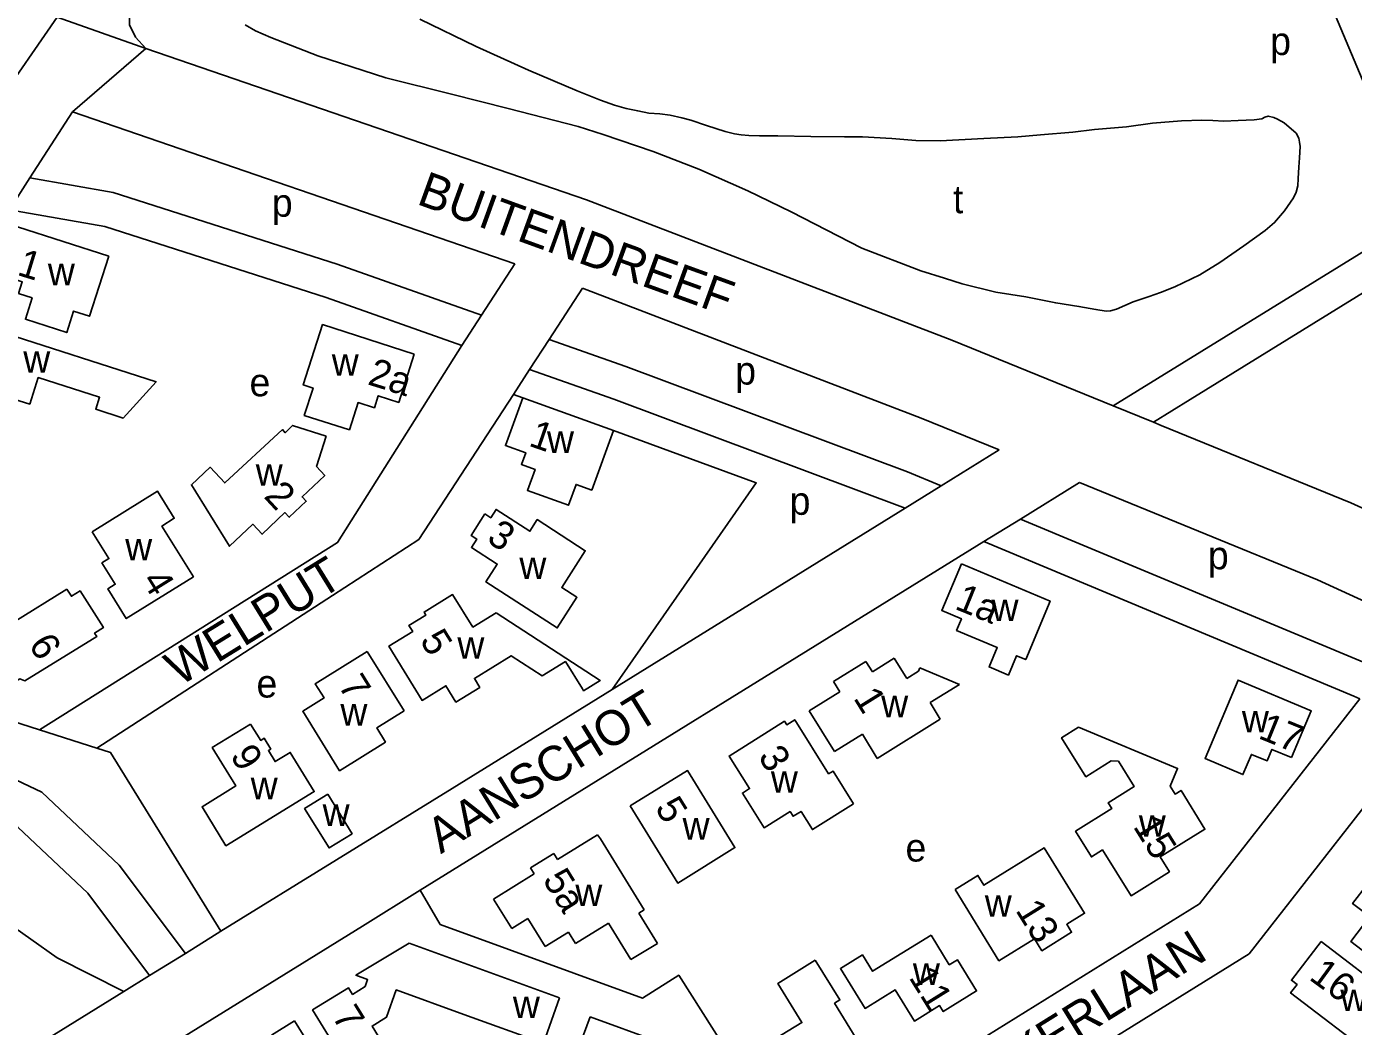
# Model space of a CAD drawing. Extents: x 159441 to 162086, y 388175 to 389787.
# Drawn here: x 161032.2 to 161222.1, y 389385.8 to 389528.9 of the extents above; entities that cross this region are included whole.
import ezdxf

# ---------------------------------------------------------------- set-up
doc = ezdxf.new("R2010")
doc.units = 0
for name, color, linetype in [('BLT_Basislijn', 7, 'Continuous'), ('BLT_Bebouwing', 7, 'Continuous'), ('BLT_Centroide', 7, 'Continuous'), ('BLT_Huisnummer', 7, 'Continuous'), ('BLT_Straatnaam', 7, 'Continuous'), ('BLT_Vlakafsluiter', 7, 'Continuous')]:
    doc.layers.add(name, color=color, linetype=linetype)

msp = doc.modelspace()

# ---------------------------------------------------------------- linework, layer by layer
at = {"layer": 'BLT_Basislijn'}
for p, q in [((161231.59, 389501.64), (161217.14, 389536.14)), ((161036.59, 389530.21), (161022.48, 389509.81)), ((161049.29, 389525.74), (161112.34, 389504.09)), ((161230.2, 389500.79), (161187.73, 389474.61)), ((161232.61, 389496.4), (161198.74, 389475.53)), ((161104.21, 389479.82), (161101.88, 389476.25)), ((161103.23, 389475.76), (161101.88, 389476.25)), ((161198.74, 389475.53), (161193.47, 389472.28)), ((161187.73, 389474.61), (161193.47, 389472.28)), ((161193.47, 389472.28), (161194.6, 389471.81)), ((161171.42, 389468.3), (161163.11, 389463.16)), ((161163.11, 389463.16), (161157.94, 389459.97)), ((161182.88, 389463.63), (161174.46, 389458.42)), ((161157.94, 389459.97), (161116.01, 389434.05)), ((161174.46, 389458.42), (161169.23, 389455.19)), ((161169.23, 389455.19), (161088.56, 389405.32)), ((161116.01, 389434.05), (161093.11, 389419.88)), ((161034.08, 389428.26), (161042.29, 389425.63)), ((161093.11, 389419.88), (161060.04, 389399.44)), ((161088.56, 389405.32), (161080.28, 389400.2)), ((161091.39, 389400.4), (161088.56, 389405.32)), ((161080.28, 389400.2), (161034.2, 389371.71)), ((161060.04, 389399.44), (161054.94, 389396.29)), ((161054.94, 389396.29), (161049.82, 389393.12)), ((161049.82, 389393.12), (161046.13, 389390.84)), ((161046.13, 389390.84), (161027.16, 389379.12))]:
    msp.add_line(p, q, dxfattribs=at)
for points in [[(161049.29, 389525.74), (161047.81, 389527.34), (161046.96, 389529.12), (161046.96, 389530.45), (161048.96, 389533.74), (161055.25, 389541.32), (161062.32, 389548.18), (161070.2, 389553.91), (161071.99, 389554.81)], [(161063.48, 389529.1), (161064.98, 389528.24), (161067.19, 389527.3), (161073.88, 389524.67), (161083.65, 389521.53), (161093.02, 389519.18), (161101.14, 389517.13), (161111.17, 389514.58), (161114.72, 389513.43), (161121.9, 389510.97), (161128.43, 389508.47), (161135.43, 389505.37), (161141.66, 389502.35), (161151.73, 389497.17), (161160.2, 389493.91), (161163.58, 389492.89), (161166.11, 389492.04), (161170.94, 389490.88), (161175.22, 389490.2), (161179.51, 389489.33), (161182.81, 389488.83), (161185.26, 389488.41), (161186.7, 389488.16), (161187.34, 389488.2), (161188.2, 389488.42), (161190.59, 389489.5), (161192.88, 389490.25), (161194.51, 389490.8), (161196.55, 389491.63), (161200.12, 389493.33), (161202.97, 389495.12), (161206.44, 389497.49), (161209.46, 389499.71), (161210.81, 389500.83), (161212.25, 389502.49), (161213.53, 389504.36), (161213.93, 389505.16), (161214.13, 389506.07), (161214.21, 389507.12), (161214.27, 389508.73), (161214.39, 389510.09), (161214.49, 389511.7), (161214.38, 389512.35), (161214.27, 389512.92), (161213.89, 389513.59), (161212.2, 389515.07), (161211.25, 389515.63), (161210.72, 389515.84), (161209.92, 389516.05), (161209.41, 389515.91), (161208.98, 389515.67), (161207.91, 389515.52), (161205.63, 389515.42), (161203.54, 389515.35), (161201.97, 389515.42), (161200.4, 389515.45), (161197.5, 389515.36), (161193.34, 389515.05), (161189.65, 389514.51), (161185.04, 389514.12), (161181.95, 389513.78), (161177.33, 389513.39), (161174.09, 389513.1), (161169.23, 389512.87), (161162.98, 389512.54), (161159.5, 389512.57), (161156.05, 389512.83), (161151.84, 389513.1), (161149.27, 389513.09), (161144.47, 389513.15), (161139.75, 389513.21), (161137.12, 389513.24), (161135.6, 389513.29), (161134.48, 389513.39), (161133.53, 389513.5), (161132.2, 389513.84), (161129.51, 389514.7), (161127.27, 389515.46), (161125.97, 389515.82), (161124.34, 389516.17), (161122.83, 389516.37), (161121.26, 389516.49), (161119.69, 389516.79), (161118.02, 389517.16), (161116.37, 389517.63), (161114.36, 389518.35), (161111.01, 389519.65), (161104.05, 389522.62), (161096.57, 389525.99), (161088.48, 389529.93)], [(161038.79, 389516.66), (161032.7, 389507.22)], [(161038.79, 389516.66), (161102.11, 389494.91)], [(161032.7, 389507.22), (161029.76, 389502.65)], [(161097.32, 389487.56), (161076.67, 389494.87), (161044.62, 389505.13), (161032.7, 389507.22)], [(161112.34, 389504.09), (161164.64, 389484.02), (161187.73, 389474.61)], [(161094.51, 389483.25), (161075.07, 389490.13), (161043.42, 389500.27), (161029.76, 389502.65)], [(161102.11, 389494.91), (161097.32, 389487.56)], [(161111.79, 389491.45), (161107.02, 389484.12)], [(161111.79, 389491.45), (161160.23, 389472.86), (161171.42, 389468.3)], [(161097.32, 389487.56), (161094.51, 389483.25)], [(161094.51, 389483.25), (161076.72, 389455.05), (161034.08, 389428.26)], [(161107.02, 389484.12), (161104.21, 389479.82)], [(161163.11, 389463.16), (161158.29, 389465.17), (161117.99, 389480.24), (161107.02, 389484.12)], [(161157.94, 389459.97), (161116.28, 389475.54), (161104.21, 389479.82)], [(161101.88, 389476.25), (161088.34, 389455.48), (161076.02, 389447.49)], [(161194.6, 389471.81), (161221.73, 389460.75), (161241.8, 389451.57)], [(161116.01, 389434.05), (161136.64, 389463.58), (161116.19, 389471.08)], [(161182.88, 389463.63), (161216.97, 389449.74), (161231.25, 389443.2)], [(161226.19, 389436.74), (161224.2, 389437.67), (161174.46, 389458.42)], [(161223.03, 389432.7), (161222.18, 389433.09), (161169.23, 389455.19)], [(161076.02, 389447.49), (161042.29, 389425.63)], [(160988.49, 389442.88), (161034.08, 389428.26)], [(160983, 389436.87), (161001.64, 389432.08), (161018.66, 389426.78), (161034.38, 389419.35), (161045.45, 389408.89), (161054.94, 389396.29)], [(160978.41, 389431.86), (161000, 389426.3), (161016.48, 389421.17), (161030.96, 389414.33), (161040.96, 389404.88), (161049.82, 389393.12)], [(161223.03, 389432.7), (161200.08, 389403.36)], [(161232.33, 389428.36), (161207.19, 389396.22)], [(161042.29, 389425.63), (161044.23, 389425.01), (161060.04, 389399.44)], [(161046.13, 389390.84), (161036.59, 389395.64), (161021.45, 389406.31), (160998.87, 389418.51), (160984.96, 389421.65)], [(161141.99, 389367.34), (161200.08, 389403.36)], [(161091.39, 389400.4), (161120.38, 389389.87), (161125.56, 389393.16), (161141.99, 389367.34)], [(161176.66, 389377.28), (161207.19, 389396.22)]]:
    msp.add_lwpolyline(points, dxfattribs=at)
at = {"layer": 'BLT_Bebouwing'}
for p, q in [((161116.19, 389471.08), (161103.23, 389475.76)), ((161152.34, 389438.03), (161147.7, 389435.16)), ((161153.26, 389436.56), (161152.34, 389438.03)), ((161156.4, 389438.52), (161153.26, 389436.56)), ((161158.2, 389435.61), (161156.4, 389438.52)), ((161160.06, 389437.15), (161159.86, 389436.67)), ((161165.75, 389434.75), (161160.06, 389437.15)), ((161159.86, 389436.67), (161158.2, 389435.61)), ((161148.6, 389433.71), (161144.22, 389431)), ((161147.7, 389435.16), (161148.6, 389433.71)), ((161161.52, 389432.16), (161165.75, 389434.75)), ((161162.98, 389429.77), (161161.52, 389432.16)), ((161144.22, 389431), (161147.84, 389425.16)), ((161153.94, 389424.18), (161162.98, 389429.77)), ((161147.84, 389425.16), (161151.84, 389427.64)), ((161151.84, 389427.64), (161153.94, 389424.18)), ((161113.94, 389413.25), (161108.21, 389409.72)), ((161114.34, 389412.65), (161113.94, 389413.25)), ((161120.58, 389402.51), (161114.34, 389412.65)), ((161107.68, 389410.56), (161104.33, 389408.51)), ((161108.21, 389409.72), (161107.68, 389410.56)), ((161104.85, 389407.66), (161099.05, 389404.06)), ((161104.33, 389408.51), (161104.85, 389407.66)), ((161099.05, 389404.06), (161101.64, 389399.85)), ((161101.64, 389399.85), (161103.95, 389401.27)), ((161103.95, 389401.27), (161106.42, 389397.26)), ((161119.82, 389402.05), (161120.58, 389402.51)), ((161122.49, 389397.71), (161119.82, 389402.05)), ((161106.42, 389397.26), (161109.79, 389399.34)), ((161109.79, 389399.34), (161110.78, 389397.72)), ((161110.78, 389397.72), (161115.51, 389400.63)), ((161115.51, 389400.63), (161118.7, 389395.43)), ((161118.7, 389395.43), (161122.49, 389397.71))]:
    msp.add_line(p, q, dxfattribs=at)
for points in [[(161044, 389496.03), (161030.9, 389500.22), (161028.68, 389493.3), (161031.59, 389492.37), (161031.05, 389490.67), (161033.01, 389490.04), (161032.04, 389486.99), (161037.96, 389485.09), (161038.94, 389488.16), (161041.24, 389487.42)], [(161027.86, 389485.4), (161027.1, 389484.26), (161026.13, 389484.57), (161024.99, 389480.94), (161022.4, 389476.95), (161023.26, 389476.4), (161020.55, 389472.21), (161024.78, 389469.47), (161027.49, 389473.66), (161027.9, 389473.4), (161029.5, 389475.87), (161032.67, 389474.86), (161033.89, 389478.65), (161042.66, 389475.84), (161042.11, 389474.11), (161046.04, 389472.86), (161050.75, 389478.06)], [(161087.68, 389482.02), (161074.57, 389486.23), (161071.82, 389477.6), (161073.21, 389477.15), (161071.96, 389473.25), (161078.43, 389471.18), (161079.67, 389475.08), (161082, 389474.33), (161082.54, 389476.05), (161085.47, 389475.11)], [(161075.1, 389470.26), (161070.28, 389471.8), (161069.23, 389470.77), (161068.82, 389471.22), (161060.58, 389463.59), (161058.51, 389465.83), (161055.81, 389463.33), (161061.24, 389454.53), (161064.58, 389457.68), (161065.93, 389456.25), (161069.18, 389459.33), (161069.81, 389458.66), (161072.24, 389460.96), (161071.65, 389461.58), (161074.9, 389464.66), (161073.72, 389465.94)], [(161041.61, 389456.59), (161050.94, 389462.41), (161053.36, 389458.53), (161051.58, 389457.42), (161056.1, 389450.16), (161046.49, 389444.18), (161043.84, 389448.42), (161044.91, 389449.09), (161043.01, 389452.14), (161044, 389452.76)], [(161097.79, 389459.16), (161095.82, 389456.08), (161096.65, 389455.55), (161095.88, 389454.35), (161099.57, 389451.97), (161097.96, 389449.43), (161108.17, 389442.84), (161110.97, 389447.23), (161108.81, 389448.61), (161112.18, 389453.88), (161105.3, 389458.34), (161104.25, 389456.68), (161099.41, 389459.79), (161098.65, 389458.61)], [(161166, 389452.02), (161163.18, 389445.33), (161166, 389444.16), (161165.3, 389442.49), (161171.13, 389440.03), (161169.97, 389437.27), (161172.73, 389436.1), (161173.9, 389438.87), (161175.21, 389438.32), (161178.7, 389446.67)], [(161037.98, 389448.39), (161022.59, 389438.86), (161024.12, 389438.28), (161020.98, 389436.32), (161028.54, 389433.87), (161031.25, 389435.54), (161031.97, 389435.25), (161042.27, 389441.59), (161041.95, 389442.11), (161043.21, 389442.88), (161039.87, 389448.14), (161038.64, 389447.37)], [(161099.41, 389444.99), (161096.1, 389442.96), (161093.18, 389447.62), (161089.1, 389445.11), (161089.36, 389444.68), (161086.94, 389443.19), (161087.48, 389442.34), (161084.08, 389440.24), (161088.82, 389432.48), (161092.23, 389434.58), (161093.67, 389432.24), (161097.07, 389434.34), (161096.3, 389435.62), (161101.56, 389438.87), (161106.01, 389436), (161109.34, 389438.03), (161111.77, 389434.13), (161111.94, 389433.86), (161114.31, 389435.3)], [(161213.23, 389424.3), (161216.06, 389430.98), (161205.6, 389435.39), (161200.88, 389424.15), (161206.3, 389421.86), (161207.51, 389424.74), (161209.74, 389423.82), (161210.43, 389425.47)], [(161064.28, 389429.08), (161058.79, 389425.72), (161062.15, 389420.23), (161057.33, 389417.27), (161060.75, 389411.69), (161073.39, 389419.43), (161069.95, 389425.04), (161067.79, 389423.71), (161066.82, 389425.3), (161067.17, 389425.52), (161066.23, 389427.05), (161065.72, 389426.74)], [(161182.76, 389428.64), (161180.33, 389427.12), (161183.82, 389421.55), (161187.42, 389423.81), (161188.48, 389423.79), (161190.74, 389420.17), (161187, 389417.82), (161187.51, 389416.99), (161182.33, 389413.76), (161184.6, 389410.09), (161186.19, 389411.09), (161190.28, 389404.54), (161195.77, 389407.96), (161194.45, 389410.09), (161200.85, 389414.04), (161197.43, 389419.59), (161196.58, 389419.06), (161195.88, 389420.19), (161196.94, 389422.74)], [(161118.61, 389417.38), (161126.82, 389422.43), (161133.6, 389411.41), (161125.4, 389406.33)], [(161075.35, 389419.05), (161078.79, 389413.39), (161075.5, 389411.36), (161072, 389416.99)], [(161165.09, 389405.43), (161168.36, 389407.44), (161169.23, 389406.04), (161177.85, 389411.38), (161183.63, 389402.03), (161181.07, 389400.46), (161181.78, 389399.3), (161177.53, 389396.67), (161176.48, 389398.37), (161171.38, 389395.22)], [(161226.26, 389408.97), (161221.99, 389403.42), (161224.43, 389401.54), (161221.71, 389397.99), (161227.83, 389393.3), (161230.67, 389397.01), (161231.81, 389396.13), (161235.06, 389400.36), (161237.82, 389398.28), (161240.78, 389402.14), (161237.76, 389404.45), (161236.73, 389403.11), (161232.18, 389406.59), (161231.16, 389405.24)], [(161161.68, 389398.87), (161153.29, 389393.72), (161151.84, 389396.06), (161148.68, 389394.12), (161152.21, 389388.41), (161156.51, 389391.08), (161159.27, 389386.6), (161162.88, 389388.82), (161163.41, 389387.97), (161168.17, 389390.91), (161165.43, 389395.37), (161164.27, 389394.66)], [(161217.5, 389398), (161227.83, 389390.09), (161225.64, 389387.23), (161228.32, 389385.18), (161225.34, 389381.28), (161213.12, 389390.63), (161214.03, 389391.83), (161213.24, 389392.44)], [(161145.09, 389395.31), (161139.71, 389391.97), (161143.17, 389386.38), (161135.34, 389381.62), (161139.59, 389374.76), (161143.52, 389377.2), (161142.68, 389378.57), (161145.61, 389380.4), (161147.09, 389377.99), (161152.61, 389381.4), (161147.84, 389389.14), (161148.62, 389389.62)], [(161070.57, 389386.62), (161082.67, 389367.1), (161078.27, 389364.37), (161070.92, 389376.18), (161066.75, 389373.58), (161067.95, 389371.66), (161065.76, 389370.3), (161064.57, 389372.22), (161064.02, 389371.88), (161061.63, 389375.72), (161059.75, 389378.73), (161061.11, 389379.58), (161060.07, 389381.24), (161064.28, 389383.85), (161065.82, 389381.4), (161068.29, 389382.95), (161067.27, 389384.57)], [(161112.85, 389387.22), (161122.54, 389383.68), (161126.06, 389378.05), (161129.02, 389379.9), (161135.01, 389370.3), (161130.02, 389367.2), (161131.03, 389365.57), (161127.14, 389363.17), (161126.15, 389364.78), (161121.17, 389361.68), (161115.15, 389371.24), (161118.11, 389373.1), (161116.25, 389376.05), (161111.96, 389377.61), (161112.48, 389379.03), (161110.17, 389379.88)]]:
    msp.add_lwpolyline(points, close=True, dxfattribs=at)
for points in [[(161103.23, 389475.76), (161100.75, 389468.93), (161103.65, 389467.9), (161103.04, 389466.22), (161104.98, 389465.51), (161103.89, 389462.51), (161109.76, 389460.39), (161110.85, 389463.38), (161113.09, 389462.56), (161116.19, 389471.08)], [(161086.25, 389430.98), (161082.32, 389428.54), (161083.58, 389426.5), (161077.01, 389422.42), (161071.74, 389430.93), (161074.8, 389432.82), (161073.54, 389434.86), (161080.97, 389439.48)], [(161080.97, 389439.48), (161086.25, 389430.98)], [(161150.57, 389417.69), (161147.64, 389422.37), (161147, 389421.97), (161142.15, 389429.7), (161141, 389428.98), (161140.68, 389429.48), (161132.76, 389424.51), (161135.68, 389419.85), (161134.66, 389419.21), (161137.77, 389414.25), (161137.77, 389414.25), (161141.48, 389416.58), (161141.91, 389415.89), (161143.05, 389416.6), (161144.68, 389414), (161150.57, 389417.69)], [(161108.48, 389389.93), (161106.19, 389383.42), (161094.8, 389387.54), (161085.12, 389391.05), (161083.71, 389387.15), (161081.66, 389385.89), (161085.69, 389379.34), (161080.55, 389376.17), (161073.15, 389388.2), (161078.3, 389391.35), (161078.87, 389390.42), (161080.66, 389391.56), (161081.02, 389392.53), (161079.36, 389393.16), (161086.96, 389397.76)], [(161086.96, 389397.76), (161108.48, 389389.93)]]:
    msp.add_lwpolyline(points, dxfattribs=at)
at = {"layer": 'BLT_Vlakafsluiter'}
for p, q in [((161049.29, 389525.74), (161036.59, 389530.21)), ((161038.79, 389516.66), (161049.29, 389525.74))]:
    msp.add_line(p, q, dxfattribs=at)

# ---------------------------------------------------------------- texts
at = {"layer": 'BLT_Centroide'}
for s, p in [('p', (161210.19, 389524.79)), ('t', (161164.8, 389502.16)), ('p', (161067.32, 389501.66)), ('w', (161035.26, 389491.87)), ('w', (161031.74, 389479.34)), ('w', (161075.89, 389478.92)), ('e', (161064.12, 389475.97)), ('p', (161133.63, 389477.65)), ('w', (161106.69, 389467.87)), ('w', (161065.01, 389463.18)), ('p', (161141.42, 389459.02)), ('w', (161046.33, 389452.5)), ('p', (161201.28, 389451.23)), ('w', (161102.74, 389449.83)), ('w', (161170.31, 389443.81)), ('w', (161093.87, 389438.43)), ('e', (161065.12, 389432.88)), ('w', (161077.13, 389428.88)), ('w', (161154.52, 389430.06)), ('w', (161206.14, 389427.89)), ('w', (161138.73, 389419.26)), ('w', (161064.29, 389418.34)), ('w', (161074.58, 389414.53)), ('w', (161126.1, 389412.56)), ('w', (161191.39, 389412.98)), ('e', (161158, 389409.42)), ('w', (161110.75, 389403.05)), ('w', (161169.35, 389401.53)), ('w', (161159.06, 389391.78)), ('w', (161101.81, 389387.03)), ('w', (161220.22, 389388.03))]:
    msp.add_text(s, height=4, dxfattribs=at).set_placement(p)
at = {"layer": 'BLT_Huisnummer'}
for s, rotation, p in [('1', 342.8536, (161030.72, 389493.37)), ('2a', 342.8536, (161080.88, 389477.71)), ('1', 340.8536, (161103.93, 389468.94)), ('2', 312.8536, (161066.05, 389461.58)), ('3', 327.8536, (161097.9, 389455.22)), ('4', 301.8536, (161048.62, 389449.62)), ('1a', 337.8536, (161164.9, 389445.61)), ('6', 301.8536, (161032.42, 389440.46)), ('5', 301.8536, (161088.41, 389441.06)), ('7', 301.8536, (161076.73, 389434.61)), ('1', 301.8536, (161150.47, 389432.81)), ('17', 337.8536, (161208.33, 389427.12)), ('9', 301.8536, (161061.27, 389424.57)), ('3', 301.8536, (161136.82, 389424.45)), ('5', 301.8536, (161122.06, 389417.1)), ('15', 301.8536, (161190.49, 389414.44)), ('5a', 301.8536, (161105.98, 389406.82)), ('13', 301.8536, (161173.66, 389402.46)), ('11', 301.8536, (161158.4, 389392.85)), ('16', 323.8536, (161215.6, 389392.64)), ('7', 301.8465, (161075.84, 389387.28))]:
    msp.add_text(s, height=4, rotation=rotation, dxfattribs=at).set_placement(p)
at = {"layer": 'BLT_Straatnaam'}
for s, rotation, p in [('BUITENDREEF', 340.0628, (161087.89, 389503.53)), ('WELPUT', 31.7014, (161054.1, 389434.41)), ('AANSCHOT', 31.7014, (161091.5, 389410.45)), ('CHET BAKERLAAN', 31.8524, (161150.34, 389363.83)), ('DUKE ELLINGTONLAAN', 312.4654, (161001.64, 389394.74))]:
    msp.add_text(s, height=5, rotation=rotation, dxfattribs=at).set_placement(p)

doc.saveas('drawing.dxf')
